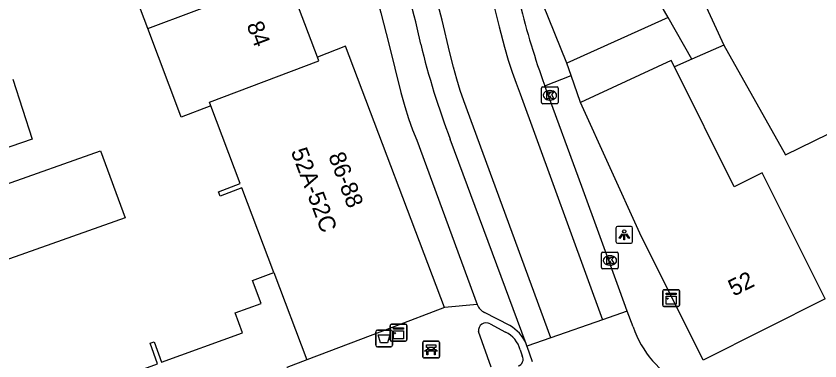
# Model space of a CAD drawing. Extents: x 159377 to 159983, y 382996 to 383595.
# Drawn here: x 159729.76 to 159777.77, y 383151.93 to 383172.51 of the extents above; entities that cross this region are included whole.
import ezdxf

# ---------------------------------------------------------------- set-up
doc = ezdxf.new("R2010")
doc.units = 0
for name, color, linetype in [('IMGEO_Afvalbak', 7, 'Continuous'), ('IMGEO_Bank', 7, 'Continuous'), ('IMGEO_Kast', 7, 'Continuous'), ('IMGEO_Kolk', 7, 'Continuous'), ('IMGEO_Lichtpunt', 7, 'Continuous'), ('IMGEO_Pand', 7, 'Continuous'), ('IMGEO_Pand_nummerreeks', 7, 'Continuous'), ('IMGEO_Rijbaan_lokaal_gesloten', 7, 'Continuous'), ('IMGEO_Rijbaan_lokaal_open', 7, 'Continuous'), ('IMGEO_Voetpad_open', 7, 'Continuous')]:
    doc.layers.add(name, color=color, linetype=linetype)

msp = doc.modelspace()

# ---------------------------------------------------------------- linework, layer by layer
at = {"layer": 'IMGEO_Afvalbak'}
for p, q in [((159751.241, 383152.872), (159751.241, 383153.672)), ((159751.241, 383153.672), (159751.241, 383152.872)), ((159751.341, 383153.772), (159752.131, 383153.772)), ((159752.131, 383153.772), (159751.341, 383153.772)), ((159752.231, 383153.672), (159752.231, 383152.872)), ((159752.231, 383152.872), (159752.231, 383153.672)), ((159752.131, 383152.772), (159751.341, 383152.772)), ((159751.341, 383152.772), (159752.131, 383152.772))]:
    msp.add_line(p, q, dxfattribs=at)
msp.add_lwpolyline([(159751.384, 383153.486), (159752.088, 383153.486), (159751.939, 383153.016), (159751.533, 383153.016), (159751.384, 383153.486)], dxfattribs=at)
for centre, start, end in [((159751.341, 383153.672), 90, 180), ((159751.341, 383153.672), 90, 180), ((159752.131, 383153.672), 0, 90), ((159752.131, 383153.672), 360, 90), ((159751.341, 383152.872), 180, 270), ((159751.341, 383152.872), 180, 270), ((159752.131, 383152.872), 270, 0), ((159752.131, 383152.872), 270, 0)]:
    msp.add_arc(centre, 0.1, start, end, dxfattribs=at)
at = {"layer": 'IMGEO_Bank'}
for p, q in [((159754.044, 383152.185), (159754.044, 383153.026)), ((159754.044, 383153.026), (159754.044, 383152.185)), ((159754.119, 383153.11), (159754.96, 383153.11)), ((159754.96, 383153.11), (159754.119, 383153.11)), ((159754.353, 383152.616), (159754.353, 383152.722)), ((159754.397, 383152.722), (159754.397, 383152.616)), ((159754.685, 383152.728), (159754.403, 383152.728)), ((159754.691, 383152.616), (159754.691, 383152.722)), ((159754.735, 383152.722), (159754.735, 383152.616)), ((159755.044, 383153.035), (159755.044, 383152.194)), ((159755.044, 383152.194), (159755.044, 383153.035)), ((159754.741, 383152.508), (159754.348, 383152.508)), ((159754.403, 383152.61), (159754.685, 383152.61)), ((159754.969, 383152.11), (159754.128, 383152.11)), ((159754.128, 383152.11), (159754.969, 383152.11))]:
    msp.add_line(p, q, dxfattribs=at)
for points in [[(159754.347, 383152.728), (159754.261, 383152.728), (159754.261, 383152.889), (159754.824, 383152.889), (159754.824, 383152.728), (159754.741, 383152.728)], [(159754.291, 383152.508), (159754.149, 383152.508), (159754.261, 383152.61), (159754.347, 383152.61)], [(159754.341, 383152.501), (159754.341, 383152.294), (159754.298, 383152.294), (159754.298, 383152.501)], [(159754.741, 383152.61), (159754.824, 383152.61), (159754.936, 383152.508), (159754.797, 383152.508)], [(159754.791, 383152.501), (159754.791, 383152.294), (159754.747, 383152.294), (159754.747, 383152.501)]]:
    msp.add_lwpolyline(points, dxfattribs=at)
for centre, radius, start, end in [((159754.122, 383153.032), 0.0779, 92.4484, 184.2845), ((159754.122, 383153.032), 0.0779, 92.4484, 184.2845), ((159754.346, 383152.721), 0.00671, 2.8957, 87.1043), ((159754.403, 383152.721), 0.00671, 92.8957, 177.1043), ((159754.685, 383152.721), 0.00671, 2.8957, 87.1043), ((159754.742, 383152.721), 0.00671, 92.8957, 177.1043), ((159754.966, 383153.032), 0.0779, 2.4484, 94.2845), ((159754.966, 383153.032), 0.0779, 2.4484, 94.2845), ((159754.291, 383152.501), 0.00671, 2.8957, 87.1043), ((159754.348, 383152.501), 0.00671, 92.8957, 177.1043), ((159754.346, 383152.617), 0.00671, 272.8957, 357.1043), ((159754.403, 383152.617), 0.00671, 182.8957, 267.1043), ((159754.685, 383152.617), 0.00671, 272.8957, 357.1043), ((159754.742, 383152.617), 0.00671, 182.8957, 267.1043), ((159754.74, 383152.501), 0.00671, 2.8957, 87.1043), ((159754.797, 383152.501), 0.00671, 92.8957, 177.1043), ((159754.122, 383152.188), 0.0779, 182.4484, 274.2845), ((159754.122, 383152.188), 0.0779, 182.4484, 274.2845), ((159754.966, 383152.188), 0.0779, 272.4484, 4.2845), ((159754.966, 383152.188), 0.0779, 272.4484, 4.2845)]:
    msp.add_arc(centre, radius, start, end, dxfattribs=at)
at = {"layer": 'IMGEO_Kast'}
for p, q in [((159768.386, 383155.259), (159768.386, 383156.1)), ((159768.386, 383156.1), (159768.386, 383155.259)), ((159768.461, 383156.184), (159769.302, 383156.184)), ((159769.302, 383156.184), (159768.461, 383156.184)), ((159769.386, 383156.109), (159769.386, 383155.268)), ((159769.386, 383155.268), (159769.386, 383156.109)), ((159769.311, 383155.184), (159768.47, 383155.184)), ((159768.47, 383155.184), (159769.311, 383155.184)), ((159752.1, 383153.193), (159752.1, 383154.034)), ((159752.1, 383154.034), (159752.1, 383153.193)), ((159752.175, 383154.118), (159753.016, 383154.118)), ((159753.016, 383154.118), (159752.175, 383154.118)), ((159753.1, 383154.043), (159753.1, 383153.202)), ((159753.1, 383153.202), (159753.1, 383154.043)), ((159753.025, 383153.118), (159752.184, 383153.118)), ((159752.184, 383153.118), (159753.025, 383153.118))]:
    msp.add_line(p, q, dxfattribs=at)
for points in [[(159768.581, 383155.974), (159769.181, 383155.974), (159769.181, 383155.889), (159768.581, 383155.889), (159768.581, 383155.974)], [(159768.581, 383155.799), (159769.181, 383155.799), (159769.181, 383155.31), (159768.581, 383155.31), (159768.581, 383155.799)], [(159752.295, 383153.908), (159752.895, 383153.908), (159752.895, 383153.823), (159752.295, 383153.823), (159752.295, 383153.908)], [(159752.295, 383153.733), (159752.895, 383153.733), (159752.895, 383153.244), (159752.295, 383153.244), (159752.295, 383153.733)]]:
    msp.add_lwpolyline(points, dxfattribs=at)
for centre in [(159768.665, 383155.648), (159752.379, 383153.582)]:
    msp.add_circle(centre, 0.0377, dxfattribs=at)
for centre, start, end in [((159768.464, 383156.106), 92.4484, 184.2845), ((159768.464, 383156.106), 92.4484, 184.2845), ((159769.308, 383156.106), 2.4484, 94.2845), ((159769.308, 383156.106), 2.4484, 94.2845), ((159768.464, 383155.262), 182.4484, 274.2845), ((159768.464, 383155.262), 182.4484, 274.2845), ((159769.308, 383155.262), 272.4484, 4.2845), ((159769.308, 383155.262), 272.4484, 4.2845), ((159752.178, 383154.04), 92.4484, 184.2845), ((159752.178, 383154.04), 92.4484, 184.2845), ((159753.022, 383154.04), 2.4484, 94.2845), ((159753.022, 383154.04), 2.4484, 94.2845), ((159752.178, 383153.196), 182.4484, 274.2845), ((159752.178, 383153.196), 182.4484, 274.2845), ((159753.022, 383153.196), 272.4484, 4.2845), ((159753.022, 383153.196), 272.4484, 4.2845)]:
    msp.add_arc(centre, 0.0779, start, end, dxfattribs=at)
at = {"layer": 'IMGEO_Kolk'}
for p, q in [((159761.139, 383167.359), (159761.139, 383168.211)), ((159761.214, 383168.285), (159762.066, 383168.285)), ((159761.627, 383168.065), (159761.652, 383168.065)), ((159762.14, 383168.211), (159762.14, 383167.359)), ((159762.066, 383167.285), (159761.214, 383167.285)), ((159761.65, 383167.505), (159761.625, 383167.505)), ((159764.726, 383157.501), (159764.726, 383158.353)), ((159764.801, 383158.427), (159765.653, 383158.427)), ((159765.214, 383158.207), (159765.239, 383158.207)), ((159765.727, 383158.353), (159765.727, 383157.501)), ((159765.237, 383157.647), (159765.212, 383157.647)), ((159765.653, 383157.427), (159764.801, 383157.427))]:
    msp.add_line(p, q, dxfattribs=at)
for points in [[(159761.139, 383167.359), (159761.139, 383168.211)], [(159761.214, 383168.285), (159762.066, 383168.285)], [(159762.14, 383168.211), (159762.14, 383167.359)], [(159761.46, 383167.985), (159761.583, 383167.985), (159761.583, 383167.834), (159761.713, 383167.985), (159761.877, 383167.985), (159761.731, 383167.834), (159761.884, 383167.585), (159761.732, 383167.585), (159761.647, 383167.749), (159761.583, 383167.682), (159761.583, 383167.585), (159761.46, 383167.585), (159761.46, 383167.985)], [(159762.066, 383167.285), (159761.214, 383167.285)], [(159764.726, 383157.501), (159764.726, 383158.353)], [(159764.801, 383158.427), (159765.653, 383158.427)], [(159765.047, 383158.127), (159765.17, 383158.127), (159765.17, 383157.976), (159765.3, 383158.127), (159765.464, 383158.127), (159765.318, 383157.976), (159765.471, 383157.727), (159765.319, 383157.727), (159765.234, 383157.891), (159765.17, 383157.824), (159765.17, 383157.727), (159765.047, 383157.727), (159765.047, 383158.127)], [(159765.727, 383158.353), (159765.727, 383157.501)], [(159765.653, 383157.427), (159764.801, 383157.427)]]:
    msp.add_lwpolyline(points, dxfattribs=at)
for centre, start, end in [((159761.216, 383168.209), 91.552, 178.448), ((159761.216, 383168.209), 91.552, 178.448), ((159762.064, 383168.209), 1.552, 88.448), ((159762.064, 383168.209), 1.552, 88.448), ((159761.216, 383167.361), 181.552, 268.448), ((159761.216, 383167.361), 181.552, 268.448), ((159762.064, 383167.361), 271.552, 358.448), ((159762.064, 383167.361), 271.552, 358.448), ((159764.803, 383158.351), 91.552, 178.448), ((159764.803, 383158.351), 91.552, 178.448), ((159765.651, 383158.351), 1.552, 88.448), ((159765.651, 383158.351), 1.552, 88.448), ((159764.803, 383157.503), 181.552, 268.448), ((159764.803, 383157.503), 181.552, 268.448), ((159765.651, 383157.503), 271.552, 358.448), ((159765.651, 383157.503), 271.552, 358.448)]:
    msp.add_arc(centre, 0.0765, start, end, dxfattribs=at)
for centre, major_axis, ratio, start_param, end_param in [((159761.626, 383167.785), (-0.387, 0.002), 0.722429, 4.712389, 7.853982), ((159761.651, 383167.785), (-0.39, 0.002), 0.717154, 1.570796, 4.712389), ((159765.213, 383157.927), (-0.387, 0.002), 0.722429, 4.712389, 7.853982), ((159765.238, 383157.927), (-0.39, 0.002), 0.717154, 1.570796, 4.712389)]:
    msp.add_ellipse(centre, major_axis=major_axis, ratio=ratio, start_param=start_param, end_param=end_param, dxfattribs=at)
at = {"layer": 'IMGEO_Lichtpunt'}
for p, q in [((159766.486, 383159.955), (159765.678, 383159.955)), ((159766.486, 383159.955), (159765.678, 383159.955)), ((159765.584, 383159.86), (159765.584, 383159.053)), ((159765.584, 383159.86), (159765.584, 383159.053)), ((159766.58, 383159.053), (159766.58, 383159.86)), ((159766.58, 383159.053), (159766.58, 383159.86)), ((159765.678, 383158.959), (159766.486, 383158.959)), ((159765.678, 383158.959), (159766.486, 383158.959))]:
    msp.add_line(p, q, dxfattribs=at)
for points in [[(159765.958, 383159.524), (159765.997, 383159.496), (159765.809, 383159.234), (159765.771, 383159.261), (159765.958, 383159.524)], [(159766.06, 383159.476), (159766.107, 383159.476), (159766.107, 383159.154), (159766.06, 383159.154), (159766.06, 383159.476)], [(159766.17, 383159.496), (159766.208, 383159.523), (159766.395, 383159.261), (159766.356, 383159.233), (159766.17, 383159.496)]]:
    msp.add_lwpolyline(points, dxfattribs=at)
msp.add_circle((159766.083, 383159.658), 0.0994, dxfattribs=at)
for centre, start, end in [((159765.678, 383159.86), 90, 180), ((159765.678, 383159.86), 90, 180), ((159766.486, 383159.86), 0, 90), ((159766.486, 383159.86), 0, 90), ((159765.678, 383159.053), 180, 270), ((159765.678, 383159.053), 180, 270), ((159766.486, 383159.053), 270, 0), ((159766.486, 383159.053), 270, 360)]:
    msp.add_arc(centre, 0.0946, start, end, dxfattribs=at)
at = {"layer": 'IMGEO_Pand'}
for points in [[(159772.844, 383181.492), (159775.525, 383176.575), (159775.828, 383176.019), (159770.753, 383173.564), (159772.038, 383170.77)], [(159737.619, 383171.772), (159735.711, 383176.823)], [(159768.7, 383172.431), (159766.853, 383175.651)], [(159737.619, 383171.772), (159745.924, 383174.904)], [(159747.757, 383170.07), (159745.924, 383174.904)], [(159762.656, 383169.713), (159761.211, 383173.253)], [(159768.7, 383172.431), (159762.656, 383169.713)], [(159770.128, 383169.942), (159768.7, 383172.431)], [(159741.389, 383167.15), (159739.618, 383166.481), (159739.535, 383166.702), (159737.619, 383171.772)], [(159755.336, 383155.115), (159749.429, 383170.718), (159747.757, 383170.07)], [(159772.038, 383170.77), (159770.128, 383169.942)], [(159772.038, 383170.77), (159775.712, 383164.223), (159780.882, 383166.754)], [(159741.389, 383167.15), (159741.305, 383167.372), (159747.842, 383169.845), (159747.757, 383170.07)], [(159769.075, 383169.485), (159768.89, 383169.862), (159763.473, 383167.355)], [(159770.128, 383169.942), (159769.075, 383169.485)], [(159778.086, 383155.645), (159774.314, 383163.154), (159772.643, 383162.314), (159769.075, 383169.485)], [(159729.563, 383168.741), (159730.717, 383165.168), (159728.218, 383164.305)], [(159745.147, 383157.213), (159743.238, 383162.265), (159741.941, 383161.775), (159741.845, 383162.031), (159743.139, 383162.52), (159741.389, 383167.15)], [(159778.086, 383155.645), (159770.805, 383151.967), (159767.011, 383159.567), (159763.473, 383167.355)], [(159728.846, 383162.362), (159734.793, 383164.468), (159736.272, 383160.471), (159724.969, 383156.468), (159723.678, 383159.957), (159723.49, 383160.466)], [(159728.249, 383148.161), (159733.129, 383149.929), (159732.68, 383151.168), (159732.888, 383151.244), (159733.341, 383149.994), (159738.21, 383151.758), (159737.763, 383152.991), (159738.003, 383153.078), (159738.448, 383151.85), (159743.289, 383153.605), (159742.852, 383154.808), (159744.393, 383155.366), (159743.876, 383156.733), (159745.147, 383157.213)], [(159745.147, 383157.213), (159747.127, 383151.995)], [(159755.336, 383155.115), (159752.219, 383153.929), (159747.127, 383151.995)], [(159747.127, 383151.995), (159745.927, 383151.539), (159747.314, 383147.733), (159747.149, 383147.673), (159747.032, 383147.994), (159745.882, 383147.587), (159746.655, 383145.405), (159714.513, 383133.801)]]:
    msp.add_lwpolyline(points, dxfattribs=at)
at = {"layer": 'IMGEO_Rijbaan_lokaal_gesloten'}
for points in [[(159710.368, 383306.187), (159709.181, 383305.793), (159710.779, 383301.727), (159718.83, 383280.315), (159731.432, 383246.746), (159741.434, 383220.181), (159750.886, 383194.867), (159754.445, 383184.488), (159756.378, 383179.374), (159756.663, 383178.738), (159756.932, 383178.059), (159757.185, 383177.335), (159757.431, 383176.547), (159757.602, 383175.943), (159757.778, 383175.278), (159758.222, 383173.46), (159758.611, 383171.87), (159758.936, 383170.653), (159759.158, 383169.891), (159759.386, 383169.177), (159759.619, 383168.506), (159759.862, 383167.864), (159764.778, 383154.386)], [(159761.692, 383153.309), (159756.491, 383167.459), (159756.285, 383168.079), (159756.086, 383168.744), (159755.886, 383169.472), (159755.67, 383170.327), (159755.202, 383172.274), (159754.831, 383173.7), (159754.417, 383175.141), (159753.971, 383176.559), (159753.48, 383178.004), (159751.397, 383183.638), (159746.908, 383194.293), (159734.857, 383226.26), (159723.406, 383256.576), (159713.205, 383283.99), (159705.436, 383304.551), (159704.228, 383304.153)], [(159753.924, 383170.84), (159753.712, 383171.808)], [(159766.26, 383154.902), (159765.817, 383156.114), (159763.542, 383162.336), (159761.331, 383168.358)], [(159760.218, 383152.951), (159755.689, 383165.165)], [(159766.26, 383154.902), (159764.778, 383154.386)], [(159764.778, 383154.386), (159761.692, 383153.309)], [(159761.692, 383153.309), (159760.27, 383152.813)]]:
    msp.add_lwpolyline(points, dxfattribs=at)
for centre, radius, start, end in [((159700.48, 383159.155), 54.715, 13.3706, 19.674), ((159806.371, 383184.693), 47.91, 193.7981, 199.9343), ((159799.79, 383181.993), 47.202, 193.667, 200.8858), ((159758.27, 383152.138), 2.111, 18.6448, 22.6492)]:
    msp.add_arc(centre, radius, start, end, dxfattribs=at)
at = {"layer": 'IMGEO_Rijbaan_lokaal_open'}
for points in [[(159766.623, 383153.969), (159766.26, 383154.902)], [(159760.27, 383152.813), (159760.574, 383151.897)]]:
    msp.add_lwpolyline(points, dxfattribs=at)
msp.add_arc((159772.179, 383155.77), 5.841, 197.9584, 289.6999, dxfattribs=at)
at = {"layer": 'IMGEO_Voetpad_open'}
for points in [[(159736.293, 383213.942), (159745.316, 383190.077), (159749.57, 383178.811), (159750.077, 383177.582), (159750.314, 383176.957), (159750.543, 383176.285), (159750.771, 383175.546), (159751.009, 383174.703), (159751.537, 383172.704), (159752.03, 383170.856), (159752.746, 383167.948), (159752.973, 383167.121), (159753.2, 383166.395), (159753.44, 383165.727), (159753.697, 383165.105), (159757.306, 383155.298)], [(159762.913, 383168.972), (159762.656, 383169.713)], [(159761.331, 383168.358), (159762.913, 383168.972)], [(159763.473, 383167.355), (159762.913, 383168.972)], [(159757.306, 383155.298), (159755.336, 383155.115)], [(159759.243, 383154.041), (159757.741, 383154.826)], [(159758.071, 383154.147), (159758.993, 383153.641)], [(159758.136, 383151.562), (159757.373, 383153.684)], [(159759.857, 383152.599), (159759.988, 383152.226)]]:
    msp.add_lwpolyline(points, dxfattribs=at)
for centre, radius, start, end in [((159758.085, 383155.579), 0.828, 199.8521, 245.4759), ((159757.841, 383153.736), 0.471, 60.8046, 186.3099), ((159758.369, 383152.244), 1.53, 13.4136, 65.9157), ((159758.206, 383152.132), 2.172, 22.1394, 61.4856), ((159759.634, 383152.023), 0.409, 285.3915, 29.8193)]:
    msp.add_arc(centre, radius, start, end, dxfattribs=at)

# ---------------------------------------------------------------- texts
at = {"layer": 'IMGEO_Pand_nummerreeks'}
for s, rotation, p in [('84', 290.695, (159743.51, 383171.985)), ('52A-52C', 290.695, (159746.156, 383164.439)), ('86-88', 290.695, (159748.394, 383164.175)), ('52', 26.6655, (159772.612, 383155.765))]:
    msp.add_text(s, height=1, rotation=rotation, dxfattribs=at).set_placement(p)

doc.saveas('drawing.dxf')
